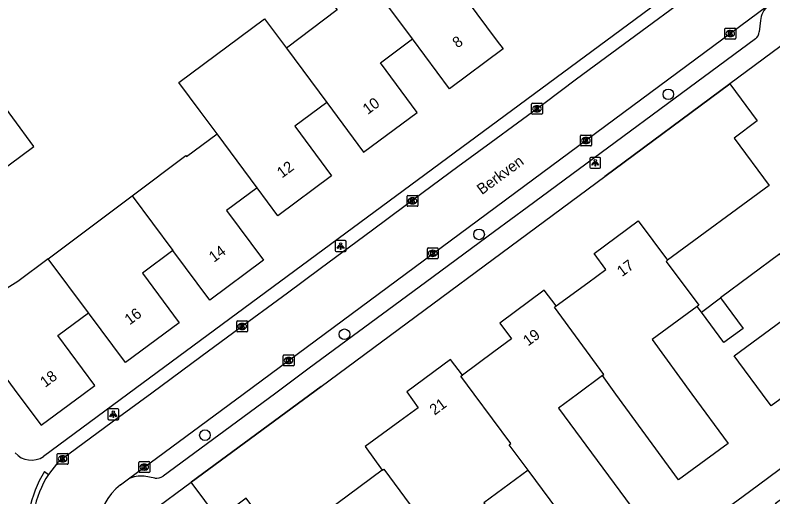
# Model space of a CAD drawing. Extents: x 163427 to 164190, y 380331 to 381641.
# Drawn here: x 163788.9 to 163858.6, y 381240.5 to 381284.8 of the extents above; entities that cross this region are included whole.
import ezdxf

# ---------------------------------------------------------------- set-up
doc = ezdxf.new("R2010")
doc.units = 0
for name, color, linetype in [('IMGEO_Boom', 7, 'Continuous'), ('IMGEO_Kolk', 7, 'Continuous'), ('IMGEO_Lichtpunt', 7, 'Continuous'), ('IMGEO_Muur', 7, 'Continuous'), ('IMGEO_Openbare_ruimte_label', 7, 'Continuous'), ('IMGEO_Pand', 7, 'Continuous'), ('IMGEO_Pand_nummerreeks', 7, 'Continuous'), ('IMGEO_Rijbaan_lokaal_open', 7, 'Continuous'), ('IMGEO_Voetpad_open', 7, 'Continuous')]:
    doc.layers.add(name, color=color, linetype=linetype)

msp = doc.modelspace()

# ---------------------------------------------------------------- linework, layer by layer
at = {"layer": 'IMGEO_Boom'}
for centre in [(163848.984, 381277.556), (163831.582, 381264.676), (163819.222, 381255.489), (163806.388, 381246.219)]:
    msp.add_circle(centre, 0.489, dxfattribs=at)
at = {"layer": 'IMGEO_Kolk'}
for p, q in [((163854.178, 381282.713), (163854.178, 381283.565)), ((163854.253, 381283.639), (163855.105, 381283.639)), ((163854.666, 381283.419), (163854.691, 381283.419)), ((163855.179, 381283.565), (163855.179, 381282.713)), ((163854.689, 381282.859), (163854.664, 381282.859)), ((163855.105, 381282.639), (163854.253, 381282.639)), ((163836.41, 381275.802), (163836.41, 381276.654)), ((163836.485, 381276.728), (163837.337, 381276.728)), ((163836.898, 381276.508), (163836.923, 381276.508)), ((163837.411, 381276.654), (163837.411, 381275.802)), ((163836.921, 381275.948), (163836.896, 381275.948)), ((163837.337, 381275.728), (163836.485, 381275.728)), ((163840.909, 381272.882), (163840.909, 381273.734)), ((163840.984, 381273.808), (163841.836, 381273.808)), ((163841.91, 381273.734), (163841.91, 381272.882)), ((163841.42, 381273.028), (163841.395, 381273.028)), ((163841.397, 381273.588), (163841.422, 381273.588)), ((163841.836, 381272.808), (163840.984, 381272.808)), ((163824.969, 381267.333), (163824.969, 381268.185)), ((163825.044, 381268.259), (163825.896, 381268.259)), ((163825.97, 381268.185), (163825.97, 381267.333)), ((163825.48, 381267.479), (163825.455, 381267.479)), ((163825.457, 381268.039), (163825.482, 381268.039)), ((163825.896, 381267.259), (163825.044, 381267.259)), ((163826.831, 381262.51), (163826.831, 381263.362)), ((163826.906, 381263.436), (163827.758, 381263.436)), ((163827.319, 381263.216), (163827.344, 381263.216)), ((163827.832, 381263.362), (163827.832, 381262.51)), ((163827.342, 381262.656), (163827.317, 381262.656)), ((163827.758, 381262.436), (163826.906, 381262.436)), ((163809.308, 381255.79), (163809.308, 381256.642)), ((163809.383, 381256.716), (163810.235, 381256.716)), ((163809.796, 381256.496), (163809.821, 381256.496)), ((163810.309, 381256.642), (163810.309, 381255.79)), ((163810.235, 381255.716), (163809.383, 381255.716)), ((163809.819, 381255.936), (163809.794, 381255.936)), ((163813.579, 381252.662), (163813.579, 381253.514)), ((163813.654, 381253.588), (163814.506, 381253.588)), ((163814.58, 381253.514), (163814.58, 381252.662)), ((163814.09, 381252.808), (163814.065, 381252.808)), ((163814.067, 381253.368), (163814.092, 381253.368)), ((163814.506, 381252.588), (163813.654, 381252.588)), ((163792.806, 381243.61), (163792.806, 381244.462)), ((163792.881, 381244.536), (163793.733, 381244.536)), ((163793.807, 381244.462), (163793.807, 381243.61)), ((163793.317, 381243.756), (163793.292, 381243.756)), ((163793.294, 381244.316), (163793.319, 381244.316)), ((163800.308, 381242.858), (163800.308, 381243.71)), ((163800.383, 381243.784), (163801.235, 381243.784)), ((163801.309, 381243.71), (163801.309, 381242.858)), ((163793.733, 381243.536), (163792.881, 381243.536)), ((163800.796, 381243.564), (163800.821, 381243.564)), ((163801.235, 381242.784), (163800.383, 381242.784)), ((163800.819, 381243.004), (163800.794, 381243.004))]:
    msp.add_line(p, q, dxfattribs=at)
for points in [[(163854.178, 381282.713), (163854.178, 381283.565)], [(163854.253, 381283.639), (163855.105, 381283.639)], [(163855.179, 381283.565), (163855.179, 381282.713)], [(163854.499, 381283.339), (163854.622, 381283.339), (163854.622, 381283.188), (163854.752, 381283.339), (163854.916, 381283.339), (163854.77, 381283.188), (163854.923, 381282.939), (163854.771, 381282.939), (163854.686, 381283.103), (163854.622, 381283.036), (163854.622, 381282.939), (163854.499, 381282.939), (163854.499, 381283.339)], [(163855.105, 381282.639), (163854.253, 381282.639)], [(163836.41, 381275.802), (163836.41, 381276.654)], [(163836.485, 381276.728), (163837.337, 381276.728)], [(163837.411, 381276.654), (163837.411, 381275.802)], [(163836.731, 381276.428), (163836.854, 381276.428), (163836.854, 381276.277), (163836.984, 381276.428), (163837.148, 381276.428), (163837.002, 381276.277), (163837.155, 381276.028), (163837.003, 381276.028), (163836.918, 381276.192), (163836.854, 381276.125), (163836.854, 381276.028), (163836.731, 381276.028), (163836.731, 381276.428)], [(163837.337, 381275.728), (163836.485, 381275.728)], [(163840.909, 381272.882), (163840.909, 381273.734)], [(163840.984, 381273.808), (163841.836, 381273.808)], [(163841.91, 381273.734), (163841.91, 381272.882)], [(163841.23, 381273.508), (163841.353, 381273.508), (163841.353, 381273.357), (163841.483, 381273.508), (163841.647, 381273.508), (163841.501, 381273.357), (163841.654, 381273.108), (163841.502, 381273.108), (163841.417, 381273.272), (163841.353, 381273.205), (163841.353, 381273.108), (163841.23, 381273.108), (163841.23, 381273.508)], [(163841.836, 381272.808), (163840.984, 381272.808)], [(163824.969, 381267.333), (163824.969, 381268.185)], [(163825.044, 381268.259), (163825.896, 381268.259)], [(163825.97, 381268.185), (163825.97, 381267.333)], [(163825.29, 381267.959), (163825.413, 381267.959), (163825.413, 381267.808), (163825.543, 381267.959), (163825.707, 381267.959), (163825.561, 381267.808), (163825.714, 381267.559), (163825.562, 381267.559), (163825.477, 381267.723), (163825.413, 381267.656), (163825.413, 381267.559), (163825.29, 381267.559), (163825.29, 381267.959)], [(163825.896, 381267.259), (163825.044, 381267.259)], [(163826.831, 381262.51), (163826.831, 381263.362)], [(163826.906, 381263.436), (163827.758, 381263.436)], [(163827.832, 381263.362), (163827.832, 381262.51)], [(163827.152, 381263.136), (163827.275, 381263.136), (163827.275, 381262.985), (163827.405, 381263.136), (163827.569, 381263.136), (163827.423, 381262.985), (163827.576, 381262.736), (163827.424, 381262.736), (163827.339, 381262.9), (163827.275, 381262.833), (163827.275, 381262.736), (163827.152, 381262.736), (163827.152, 381263.136)], [(163827.758, 381262.436), (163826.906, 381262.436)], [(163809.308, 381255.79), (163809.308, 381256.642)], [(163809.383, 381256.716), (163810.235, 381256.716)], [(163809.629, 381256.416), (163809.752, 381256.416), (163809.752, 381256.265), (163809.882, 381256.416), (163810.046, 381256.416), (163809.9, 381256.265), (163810.053, 381256.016), (163809.901, 381256.016), (163809.816, 381256.18), (163809.752, 381256.113), (163809.752, 381256.016), (163809.629, 381256.016), (163809.629, 381256.416)], [(163810.309, 381256.642), (163810.309, 381255.79)], [(163810.235, 381255.716), (163809.383, 381255.716)], [(163813.579, 381252.662), (163813.579, 381253.514)], [(163813.654, 381253.588), (163814.506, 381253.588)], [(163814.58, 381253.514), (163814.58, 381252.662)], [(163813.9, 381253.288), (163814.023, 381253.288), (163814.023, 381253.137), (163814.153, 381253.288), (163814.317, 381253.288), (163814.171, 381253.137), (163814.324, 381252.888), (163814.172, 381252.888), (163814.087, 381253.052), (163814.023, 381252.985), (163814.023, 381252.888), (163813.9, 381252.888), (163813.9, 381253.288)], [(163814.506, 381252.588), (163813.654, 381252.588)], [(163792.806, 381243.61), (163792.806, 381244.462)], [(163792.881, 381244.536), (163793.733, 381244.536)], [(163793.807, 381244.462), (163793.807, 381243.61)], [(163793.127, 381244.236), (163793.25, 381244.236), (163793.25, 381244.085), (163793.38, 381244.236), (163793.544, 381244.236), (163793.398, 381244.085), (163793.551, 381243.836), (163793.399, 381243.836), (163793.314, 381244), (163793.25, 381243.933), (163793.25, 381243.836), (163793.127, 381243.836), (163793.127, 381244.236)], [(163800.308, 381242.858), (163800.308, 381243.71)], [(163800.383, 381243.784), (163801.235, 381243.784)], [(163801.309, 381243.71), (163801.309, 381242.858)], [(163793.733, 381243.536), (163792.881, 381243.536)], [(163800.629, 381243.484), (163800.752, 381243.484), (163800.752, 381243.333), (163800.882, 381243.484), (163801.046, 381243.484), (163800.9, 381243.333), (163801.053, 381243.084), (163800.901, 381243.084), (163800.816, 381243.248), (163800.752, 381243.181), (163800.752, 381243.084), (163800.629, 381243.084), (163800.629, 381243.484)], [(163801.235, 381242.784), (163800.383, 381242.784)]]:
    msp.add_lwpolyline(points, dxfattribs=at)
for centre, start, end in [((163854.255, 381283.563), 91.55205, 178.44795), ((163854.255, 381283.563), 91.55205, 178.44795), ((163855.103, 381283.563), 1.55205, 88.44795), ((163855.103, 381283.563), 1.55205, 88.44795), ((163854.255, 381282.715), 181.55205, 268.44795), ((163854.255, 381282.715), 181.55205, 268.44795), ((163855.103, 381282.715), 271.55205, 358.44795), ((163855.103, 381282.715), 271.55205, 358.44795), ((163836.487, 381276.652), 91.55205, 178.44795), ((163836.487, 381276.652), 91.55205, 178.44795), ((163837.335, 381276.652), 1.55205, 88.44795), ((163837.335, 381276.652), 1.55205, 88.44795), ((163836.487, 381275.804), 181.55205, 268.44795), ((163836.487, 381275.804), 181.55205, 268.44795), ((163837.335, 381275.804), 271.55205, 358.44795), ((163837.335, 381275.804), 271.55205, 358.44795), ((163840.986, 381273.732), 91.55205, 178.44795), ((163840.986, 381273.732), 91.55205, 178.44795), ((163841.834, 381273.732), 1.55205, 88.44795), ((163841.834, 381273.732), 1.55205, 88.44795), ((163840.986, 381272.884), 181.55205, 268.44795), ((163840.986, 381272.884), 181.55205, 268.44795), ((163841.834, 381272.884), 271.55205, 358.44795), ((163841.834, 381272.884), 271.55205, 358.44795), ((163825.046, 381268.183), 91.55205, 178.44795), ((163825.046, 381268.183), 91.55205, 178.44795), ((163825.894, 381268.183), 1.55205, 88.44795), ((163825.894, 381268.183), 1.55205, 88.44795), ((163825.046, 381267.335), 181.55205, 268.44795), ((163825.046, 381267.335), 181.55205, 268.44795), ((163825.894, 381267.335), 271.55205, 358.44795), ((163825.894, 381267.335), 271.55205, 358.44795), ((163826.908, 381263.36), 91.55205, 178.44795), ((163826.908, 381263.36), 91.55205, 178.44795), ((163827.756, 381263.36), 1.55205, 88.44795), ((163827.756, 381263.36), 1.55205, 88.44795), ((163826.908, 381262.512), 181.55205, 268.44795), ((163826.908, 381262.512), 181.55205, 268.44795), ((163827.756, 381262.512), 271.55205, 358.44795), ((163827.756, 381262.512), 271.55205, 358.44795), ((163809.385, 381256.64), 91.55205, 178.44795), ((163809.385, 381256.64), 91.55205, 178.44795), ((163810.233, 381256.64), 1.55205, 88.44795), ((163810.233, 381256.64), 1.55205, 88.44795), ((163809.385, 381255.792), 181.55205, 268.44795), ((163809.385, 381255.792), 181.55205, 268.44795), ((163810.233, 381255.792), 271.55205, 358.44795), ((163810.233, 381255.792), 271.55205, 358.44795), ((163813.656, 381253.512), 91.55205, 178.44795), ((163813.656, 381253.512), 91.55205, 178.44795), ((163814.504, 381253.512), 1.55205, 88.44795), ((163814.504, 381253.512), 1.55205, 88.44795), ((163813.656, 381252.664), 181.55205, 268.44795), ((163813.656, 381252.664), 181.55205, 268.44795), ((163814.504, 381252.664), 271.55205, 358.44795), ((163814.504, 381252.664), 271.55205, 358.44795), ((163792.883, 381244.46), 91.55205, 178.44795), ((163792.883, 381244.46), 91.55205, 178.44795), ((163793.731, 381244.46), 1.55205, 88.44795), ((163793.731, 381244.46), 1.55205, 88.44795), ((163800.385, 381243.708), 91.55205, 178.44795), ((163800.385, 381243.708), 91.55205, 178.44795), ((163801.233, 381243.708), 1.55205, 88.44795), ((163801.233, 381243.708), 1.55205, 88.44795), ((163792.883, 381243.612), 181.55205, 268.44795), ((163792.883, 381243.612), 181.55205, 268.44795), ((163793.731, 381243.612), 271.55205, 358.44795), ((163793.731, 381243.612), 271.55205, 358.44795), ((163800.385, 381242.86), 181.55205, 268.44795), ((163800.385, 381242.86), 181.55205, 268.44795), ((163801.233, 381242.86), 271.55205, 358.44795), ((163801.233, 381242.86), 271.55205, 358.44795)]:
    msp.add_arc(centre, 0.0765, start, end, dxfattribs=at)
for centre, major_axis, ratio, start_param, end_param in [((163854.665, 381283.139), (-0.387, 0.002), 0.722429, 4.712389, 7.853982), ((163854.69, 381283.139), (-0.39, 0.002), 0.717154, 1.570796, 4.712389), ((163836.897, 381276.228), (-0.387, 0.002), 0.722429, 4.712389, 7.853982), ((163836.922, 381276.228), (-0.39, 0.002), 0.717154, 1.570796, 4.712389), ((163841.396, 381273.308), (-0.387, 0.002), 0.722429, 4.712389, 7.853982), ((163841.421, 381273.308), (-0.39, 0.002), 0.717154, 1.570796, 4.712389), ((163825.456, 381267.759), (-0.387, 0.002), 0.722429, 4.712389, 7.853982), ((163825.481, 381267.759), (-0.39, 0.002), 0.717154, 1.570796, 4.712389), ((163827.318, 381262.936), (-0.387, 0.002), 0.722429, 4.712389, 7.853982), ((163827.343, 381262.936), (-0.39, 0.002), 0.717154, 1.570796, 4.712389), ((163809.795, 381256.216), (-0.387, 0.002), 0.722429, 4.712389, 7.853982), ((163809.82, 381256.216), (-0.39, 0.002), 0.717154, 1.570796, 4.712389), ((163814.066, 381253.088), (-0.387, 0.002), 0.722429, 4.712389, 7.853982), ((163814.091, 381253.088), (-0.39, 0.002), 0.717154, 1.570796, 4.712389), ((163793.293, 381244.036), (-0.387, 0.002), 0.722429, 4.712389, 7.853982), ((163793.318, 381244.036), (-0.39, 0.002), 0.717154, 1.570796, 4.712389), ((163800.795, 381243.284), (-0.387, 0.002), 0.722429, 4.712389, 7.853982), ((163800.82, 381243.284), (-0.39, 0.002), 0.717154, 1.570796, 4.712389)]:
    msp.add_ellipse(centre, major_axis=major_axis, ratio=ratio, start_param=start_param, end_param=end_param, dxfattribs=at)
at = {"layer": 'IMGEO_Lichtpunt'}
for p, q in [((163841.767, 381271.664), (163841.767, 381270.857)), ((163841.767, 381271.664), (163841.767, 381270.857)), ((163842.669, 381271.759), (163841.861, 381271.759)), ((163842.669, 381271.759), (163841.861, 381271.759)), ((163842.763, 381270.857), (163842.763, 381271.664)), ((163842.763, 381270.857), (163842.763, 381271.664)), ((163841.861, 381270.763), (163842.669, 381270.763)), ((163841.861, 381270.763), (163842.669, 381270.763)), ((163818.362, 381264.007), (163818.362, 381263.2)), ((163818.362, 381264.007), (163818.362, 381263.2)), ((163819.264, 381264.102), (163818.456, 381264.102)), ((163819.264, 381264.102), (163818.456, 381264.102)), ((163819.358, 381263.2), (163819.358, 381264.007)), ((163819.358, 381263.2), (163819.358, 381264.007)), ((163818.456, 381263.106), (163819.264, 381263.106)), ((163818.456, 381263.106), (163819.264, 381263.106)), ((163798.37, 381248.636), (163797.562, 381248.636)), ((163798.37, 381248.636), (163797.562, 381248.636)), ((163797.468, 381248.541), (163797.468, 381247.734)), ((163797.468, 381248.541), (163797.468, 381247.734)), ((163798.464, 381247.734), (163798.464, 381248.541)), ((163798.464, 381247.734), (163798.464, 381248.541)), ((163797.562, 381247.64), (163798.37, 381247.64)), ((163797.562, 381247.64), (163798.37, 381247.64))]:
    msp.add_line(p, q, dxfattribs=at)
for points in [[(163842.141, 381271.328), (163842.18, 381271.3), (163841.992, 381271.038), (163841.954, 381271.065), (163842.141, 381271.328)], [(163842.243, 381271.28), (163842.29, 381271.28), (163842.29, 381270.958), (163842.243, 381270.958), (163842.243, 381271.28)], [(163842.353, 381271.3), (163842.391, 381271.327), (163842.578, 381271.065), (163842.539, 381271.037), (163842.353, 381271.3)], [(163818.736, 381263.671), (163818.775, 381263.643), (163818.587, 381263.381), (163818.549, 381263.408), (163818.736, 381263.671)], [(163818.838, 381263.623), (163818.885, 381263.623), (163818.885, 381263.301), (163818.838, 381263.301), (163818.838, 381263.623)], [(163818.948, 381263.643), (163818.986, 381263.67), (163819.173, 381263.408), (163819.134, 381263.38), (163818.948, 381263.643)], [(163797.842, 381248.205), (163797.881, 381248.177), (163797.693, 381247.915), (163797.655, 381247.942), (163797.842, 381248.205)], [(163797.944, 381248.157), (163797.991, 381248.157), (163797.991, 381247.835), (163797.944, 381247.835), (163797.944, 381248.157)], [(163798.054, 381248.177), (163798.092, 381248.204), (163798.279, 381247.942), (163798.24, 381247.914), (163798.054, 381248.177)]]:
    msp.add_lwpolyline(points, dxfattribs=at)
for centre in [(163842.266, 381271.462), (163818.861, 381263.805), (163797.967, 381248.339)]:
    msp.add_circle(centre, 0.0994, dxfattribs=at)
for centre, start, end in [((163841.861, 381271.664), 90, 180), ((163841.861, 381271.664), 90, 180), ((163842.669, 381271.664), 0, 90), ((163842.669, 381271.664), 0, 90), ((163841.861, 381270.857), 180, 270), ((163841.861, 381270.857), 180, 270), ((163842.669, 381270.857), 270, 0), ((163842.669, 381270.857), 270, 360), ((163818.456, 381264.007), 90, 180), ((163818.456, 381264.007), 90, 180), ((163819.264, 381264.007), 0, 90), ((163819.264, 381264.007), 0, 90), ((163818.456, 381263.2), 180, 270), ((163818.456, 381263.2), 180, 270), ((163819.264, 381263.2), 270, 0), ((163819.264, 381263.2), 270, 360), ((163797.562, 381248.541), 90, 180), ((163797.562, 381248.541), 90, 180), ((163798.37, 381248.541), 0, 90), ((163798.37, 381248.541), 0, 90), ((163797.562, 381247.734), 180, 270), ((163797.562, 381247.734), 180, 270), ((163798.37, 381247.734), 270, 0), ((163798.37, 381247.734), 270, 360)]:
    msp.add_arc(centre, 0.0946, start, end, dxfattribs=at)
at = {"layer": 'IMGEO_Muur'}
for points in [[(163854.632, 381278.51), (163843.14, 381269.999)], [(163817.078, 381250.697), (163805.129, 381241.888)]]:
    msp.add_lwpolyline(points, dxfattribs=at)
at = {"layer": 'IMGEO_Pand'}
for points in [[(163821.722, 381287.688), (163829.674, 381293.448), (163830.375, 381292.498), (163833.341, 381288.473), (163830.403, 381286.299), (163833.262, 381282.437), (163833.789, 381281.724), (163828.853, 381278.071), (163825.467, 381282.646)], [(163821.722, 381287.688), (163820.529, 381289.294), (163817.341, 381286.93), (163818.532, 381285.323), (163813.881, 381281.791)], [(163825.467, 381282.646), (163821.722, 381287.688)], [(163807.509, 381273.914), (163805.961, 381276.002), (163804, 381278.647), (163811.866, 381284.499), (163813.881, 381281.791)], [(163817.591, 381276.805), (163820.971, 381272.238), (163825.907, 381275.891), (163822.521, 381280.466), (163825.467, 381282.646)], [(163860.073, 381282.538), (163854.632, 381278.51)], [(163813.881, 381281.791), (163817.591, 381276.805)], [(163779.744, 381276.905), (163781.918, 381273.96), (163777.332, 381270.576), (163780.99, 381265.62), (163785.013, 381268.59), (163790.659, 381272.757), (163784.829, 381280.656)], [(163854.632, 381278.51), (163857.148, 381275.11), (163855.024, 381273.538), (163858.239, 381269.184), (163848.91, 381262.296)], [(163817.591, 381276.805), (163814.645, 381274.625), (163818.031, 381270.05), (163813.094, 381266.397), (163811.2, 381268.957)], [(163799.712, 381268.228), (163804.633, 381271.918), (163804.698, 381271.829), (163807.509, 381273.914)], [(163811.2, 381268.957), (163807.509, 381273.914)], [(163811.2, 381268.957), (163808.382, 381266.872), (163811.768, 381262.297), (163806.832, 381258.644), (163803.452, 381263.211)], [(163791.992, 381262.44), (163799.712, 381268.228)], [(163799.712, 381268.228), (163803.452, 381263.211)], [(163838.662, 381258.099), (163841.579, 381260.233), (163843.246, 381261.453), (163842.166, 381262.929), (163846.225, 381265.932), (163848.91, 381262.296)], [(163803.452, 381263.211), (163800.634, 381261.126), (163804.026, 381256.543), (163799.082, 381252.884), (163795.696, 381257.459)], [(163859.229, 381262.877), (163853.776, 381258.83)], [(163860.96, 381250.771), (163859.918, 381250), (163858.447, 381248.912), (163857.642, 381250), (163855.473, 381252.932), (163855.047, 381253.507), (163862.228, 381258.82), (163859.229, 381262.877)], [(163791.992, 381262.44), (163789.191, 381260.34), (163788.207, 381259.739), (163784.19, 381256.76), (163789.2, 381250), (163791.32, 381247.14), (163795.184, 381250), (163796.256, 381250.793), (163792.871, 381255.368), (163795.696, 381257.459)], [(163795.696, 381257.459), (163791.992, 381262.44)], [(163848.91, 381262.296), (163848.773, 381262.194), (163851.773, 381258.154), (163851.637, 381258.052)], [(163838.662, 381258.099), (163837.582, 381259.55), (163833.496, 381256.518), (163834.564, 381255.075), (163832.943, 381253.874), (163830.053, 381251.734)], [(163853.776, 381258.83), (163855.855, 381256.03), (163854.098, 381254.726), (163852.024, 381257.529)], [(163852.024, 381257.529), (163853.776, 381258.83)], [(163842.921, 381251.702), (163843.058, 381251.802), (163838.525, 381257.999), (163838.662, 381258.099)], [(163851.637, 381258.052), (163847.486, 381255.016), (163851.155, 381250), (163854.483, 381245.45), (163849.93, 381242.12), (163844.166, 381250), (163842.921, 381251.702)], [(163852.024, 381257.529), (163851.637, 381258.052)], [(163830.053, 381251.734), (163828.974, 381253.182), (163824.937, 381250.194), (163826.001, 381248.732), (163824.316, 381247.505), (163821.106, 381245.167), (163822.683, 381243.002)], [(163836.092, 381243.006), (163834.363, 381245.341), (163834.5, 381245.442), (163831.125, 381250), (163829.916, 381251.633), (163830.053, 381251.734)], [(163842.921, 381251.702), (163840.622, 381250), (163838.877, 381248.708), (163848.613, 381235.557), (163844.088, 381232.207), (163836.092, 381243.006)], [(163822.683, 381243.002), (163822.82, 381243.104), (163826.213, 381238.522), (163826.076, 381238.421)], [(163862.869, 381224.888), (163852.872, 381238.397), (163856.439, 381241.037), (163860.006, 381243.677), (163861.386, 381241.813), (163858.81, 381239.907), (163867.428, 381228.261), (163871.747, 381231.458), (163877.4, 381223.819), (163873.29, 381220.778), (163872.225, 381222.218), (163870.608, 381221.021), (163867.926, 381219.036), (163867.729, 381218.89), (163867.592, 381218.789)], [(163822.683, 381243.002), (163813.384, 381236.115), (163810.193, 381240.424), (163807.622, 381238.52), (163805.129, 381241.888)], [(163836.092, 381243.006), (163832.024, 381239.995), (163837.361, 381232.788), (163835.672, 381231.538), (163832.956, 381229.525), (163832.796, 381229.407), (163832.492, 381229.816)], [(163801.484, 381239.189), (163805.129, 381241.888)]]:
    msp.add_lwpolyline(points, dxfattribs=at)
at = {"layer": 'IMGEO_Rijbaan_lokaal_open'}
for points in [[(163856.196, 381290.495), (163840.542, 381278.94), (163837.534, 381276.689), (163832.701, 381273.14), (163829.648, 381270.898), (163824.802, 381267.312), (163821.783, 381265.074), (163816.968, 381261.506), (163813.962, 381259.278), (163809.047, 381255.652), (163806.013, 381253.413), (163801.493, 381250.086), (163798.454, 381247.829), (163793.309, 381244.036), (163792.832, 381243.661), (163792.016, 381242.602)], [(163799.355, 381242.195), (163809.898, 381250), (163858.14, 381285.713)], [(163798.624, 381241.654), (163799.355, 381242.195)]]:
    msp.add_lwpolyline(points, dxfattribs=at)
for centre, radius, start, end in [((163799.577, 381237.614), 9.058, 146.58473, 192.10063), ((163802.363, 381237.071), 5.915, 129.20414, 215.7112)]:
    msp.add_arc(centre, radius, start, end, dxfattribs=at)
at = {"layer": 'IMGEO_Voetpad_open'}
for points in [[(163855.325, 381291.38), (163799.315, 381250), (163791.55, 381244.263)], [(163857.445, 381284.329), (163857.325, 381283.314)], [(163856.987, 381282.65), (163836.016, 381267.163), (163833.007, 381264.94), (163827.359, 381260.769), (163824.344, 381258.542), (163818.881, 381254.508), (163815.857, 381252.275), (163812.777, 381250), (163802.537, 381242.438)], [(163805.129, 381241.888), (163817.078, 381250.697), (163843.14, 381269.999), (163854.632, 381278.51)], [(163791.632, 381242.869), (163792.016, 381242.602)], [(163801.777, 381242.272), (163800.793, 381242.431)]]:
    msp.add_lwpolyline(points, dxfattribs=at)
for centre, radius, start, end in [((163859.548, 381284.14), 2.111, 131.81879, 174.85256), ((163856.543, 381283.294), 0.783, 304.59355, 1.45098), ((163790.431, 381245.914), 1.995, 221.51004, 304.13739), ((163800.223, 381237.509), 10.126, 148.03811, 191.2381), ((163800.466, 381239.926), 2.526, 82.55693, 116.08331), ((163801.936, 381243.367), 1.107, 261.74227, 302.89993)]:
    msp.add_arc(centre, radius, start, end, dxfattribs=at)

# ---------------------------------------------------------------- texts
at = {"layer": 'IMGEO_Openbare_ruimte_label'}
msp.add_text('Berkven', height=1, rotation=36.45721, dxfattribs=at).set_placement((163831.848, 381268.281))
at = {"layer": 'IMGEO_Pand_nummerreeks'}
for s, rotation, p in [('8', 36.50414, (163829.604, 381281.762)), ('10', 36.50414, (163821.351, 381275.655)), ('12', 36.49741, (163813.47, 381269.81)), ('14', 36.50414, (163807.21, 381262.059)), ('17', 36.50314, (163844.727, 381260.741)), ('16', 36.50474, (163799.464, 381256.302)), ('19', 36.57763, (163836.093, 381254.36)), ('18', 36.50414, (163791.7, 381250.557)), ('21', 36.50887, (163827.496, 381248.007))]:
    msp.add_text(s, height=1, rotation=rotation, dxfattribs=at).set_placement(p)

doc.saveas('drawing.dxf')
